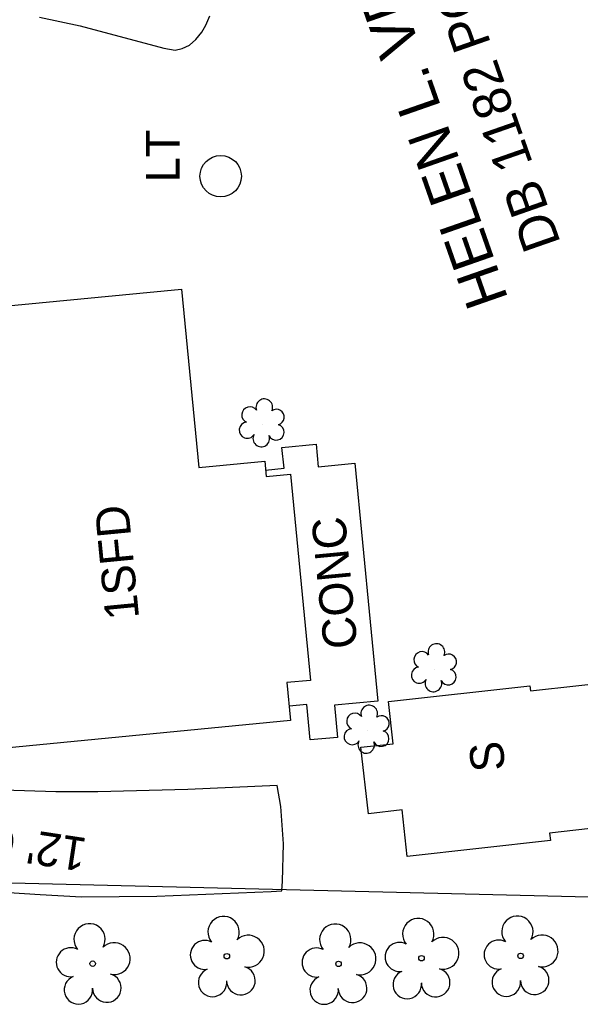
# Model space of a CAD drawing. Extents: x 1614611 to 1617571, y 898867 to 905462.
# Drawn here: x 1616772.7 to 1616839.3, y 902319.7 to 902436.7 of the extents above; entities that cross this region are included whole.
import ezdxf

# ---------------------------------------------------------------- set-up
doc = ezdxf.new("R2010")
doc.units = 0
for name, color, linetype in [('Exist Building', 7, 'Continuous'), ('Exist Building Text', 7, 'Continuous'), ('Exist Other Culture Area Outline', 7, 'Continuous'), ('Exist Roads Soil', 7, 'Continuous'), ('Exist Roads Soil Text', 7, 'Continuous'), ('Exist Utilities Other Pole CELL', 7, 'Continuous'), ('Exist Utilities Other Pole Text', 7, 'Continuous'), ('Exist Vegetation Shrub CELL', 7, 'Continuous'), ('Exist Vegetation Tree CELL', 7, 'Continuous'), ('Prop Drainage Structure Pipe Alternate 30in Label', 7, 'Continuous'), ('Prop Drainage Structure Pipe Removal', 7, 'Continuous'), ('Prop Drainage Structure Pipe Removal Label', 7, 'Continuous')]:
    doc.layers.add(name, color=color, linetype=linetype)

msp = doc.modelspace()

# ---------------------------------------------------------------- linework, layer by layer
at = {"layer": 'Exist Building'}
for points in [[(1616804.86, 902353.42), (1616771, 902350.14), (1616770.79, 902352.34), (1616763.17, 902351.6), (1616760.63, 902377.86), (1616768.51, 902378.62), (1616768.43, 902379.37), (1616767.27, 902379.26), (1616765.05, 902402.11), (1616791.89, 902404.71), (1616793.95, 902383.49), (1616801.8, 902384.25), (1616801.98, 902382.41), (1616804.86, 902382.69), (1616807.23, 902358.2), (1616804.42, 902357.93)], [(1616816.5, 902355.67), (1616833.27, 902357.53), (1616833.34, 902356.94), (1616844.84, 902358.22), (1616846.72, 902341.29), (1616835.62, 902340.05), (1616835.72, 902339.17), (1616818.72, 902337.28), (1616818.11, 902342.79), (1616814.1, 902342.34), (1616813.22, 902350.24), (1616817.06, 902350.66)]]:
    msp.add_lwpolyline(points, close=True, dxfattribs=at)
at = {"layer": 'Exist Other Culture Area Outline'}
msp.add_lwpolyline([(1616801.9, 902383.19), (1616804.08, 902383.4), (1616803.84, 902385.89), (1616807.89, 902386.26), (1616808.15, 902383.58), (1616812.51, 902384), (1616815.22, 902355.74), (1616810.07, 902355.24), (1616810.43, 902351.42), (1616807.2, 902351.11), (1616806.79, 902355.33), (1616804.69, 902355.13)], dxfattribs=at)
at = {"layer": 'Exist Roads Soil'}
for points in [[(1616775.04, 902437.02), (1616779.86, 902436.01), (1616789.8, 902433.33), (1616791.17, 902433.12), (1616792, 902433.28), (1616792.87, 902433.7), (1616793.62, 902434.36), (1616794.33, 902435.24), (1616794.81, 902436.08), (1616795.26, 902437.2)], [(1616769.5, 902333.1), (1616775.11, 902332.75), (1616780.04, 902332.48), (1616788.97, 902332.54), (1616802.54, 902333.09), (1616803.81, 902333.18), (1616803.89, 902334.34), (1616804, 902338.76), (1616803.69, 902343.19), (1616803.25, 902345.71), (1616792.64, 902345.22), (1616781.97, 902344.96), (1616776.96, 902344.94), (1616770.75, 902345.16)]]:
    msp.add_lwpolyline(points, dxfattribs=at)
at = {"layer": 'Exist Utilities Other Pole CELL'}
msp.add_circle((1616796.56, 902418.12), 2.46, dxfattribs=at)
at = {"layer": 'Exist Vegetation Shrub CELL'}
for p, q in [((1616801.51, 902388.62), (1616801.51, 902388.62)), ((1616821.95, 902359.52), (1616821.95, 902359.52)), ((1616813.97, 902352.2), (1616813.97, 902352.2))]:
    msp.add_line(p, q, dxfattribs=at)
for centre, radius, start, end in [((1616801.74, 902390.66), 0.99, 334.8391, 200.4717), ((1616800.03, 902389.75), 0.968, 35.8908, 245.4216), ((1616803.18, 902389.49), 0.929, 284.4567, 126.0861), ((1616799.71, 902387.92), 0.955, 95.1099, 327.9534), ((1616803.15, 902387.69), 0.937, 204.9913, 73.4601), ((1616801.38, 902386.94), 0.984, 151.2797, 21.387), ((1616822.18, 902361.56), 0.99, 334.8391, 200.4717), ((1616820.47, 902360.64), 0.968, 35.8908, 245.4216), ((1616823.63, 902360.39), 0.929, 284.4567, 126.0861), ((1616820.15, 902358.81), 0.955, 95.1099, 327.9534), ((1616823.59, 902358.59), 0.937, 204.9913, 73.4601), ((1616821.83, 902357.83), 0.984, 151.2797, 21.387), ((1616812.49, 902353.33), 0.968, 35.8908, 245.4216), ((1616814.2, 902354.25), 0.99, 334.8391, 200.4717), ((1616815.64, 902353.07), 0.929, 284.4567, 126.0861), ((1616812.17, 902351.5), 0.955, 95.1099, 327.9534), ((1616815.61, 902351.28), 0.937, 204.9913, 73.4601), ((1616813.84, 902350.52), 0.984, 151.2797, 21.387)]:
    msp.add_arc(centre, radius, start, end, dxfattribs=at)
at = {"layer": 'Exist Vegetation Tree CELL'}
for p, q in [((1616797.29, 902325.41), (1616797.29, 902325.41)), ((1616820.41, 902325.17), (1616820.41, 902325.17)), ((1616832.18, 902325.45), (1616832.18, 902325.45)), ((1616781.36, 902324.53), (1616781.36, 902324.53)), ((1616810.56, 902324.5), (1616810.56, 902324.5))]:
    msp.add_line(p, q, dxfattribs=at)
for centre in [(1616797.29, 902325.41), (1616820.41, 902325.17), (1616832.18, 902325.45), (1616781.36, 902324.53), (1616810.56, 902324.5)]:
    msp.add_circle(centre, 0.326, dxfattribs=at)
for centre, radius, start, end in [((1616796.9, 902328.28), 1.86, 330.1651, 219.7134), ((1616820.03, 902328.04), 1.86, 330.1651, 219.7134), ((1616831.8, 902328.32), 1.86, 330.1651, 219.7134), ((1616780.98, 902327.41), 1.86, 330.1651, 219.7134), ((1616810.17, 902327.38), 1.86, 330.1651, 219.7134), ((1616794.68, 902325.56), 1.73, 62.6636, 279.3457), ((1616799.84, 902326), 1.9, 257.1011, 134.1999), ((1616822.96, 902325.75), 1.9, 257.1011, 134.1999), ((1616829.58, 902325.6), 1.73, 62.6636, 279.3457), ((1616834.73, 902326.03), 1.9, 257.1011, 134.1999), ((1616778.76, 902324.69), 1.73, 62.6636, 279.3457), ((1616783.91, 902325.12), 1.9, 257.1011, 134.1999), ((1616807.95, 902324.66), 1.73, 62.6636, 279.3457), ((1616813.1, 902325.09), 1.9, 257.1011, 134.1999), ((1616817.81, 902325.32), 1.73, 62.6636, 279.3457), ((1616795.59, 902322.29), 1.69, 111.5671, 6.231), ((1616798.96, 902322.51), 1.7, 181.2822, 74.56), ((1616822.09, 902322.27), 1.7, 181.2822, 74.56), ((1616830.48, 902322.33), 1.69, 111.5671, 6.231), ((1616833.85, 902322.55), 1.7, 181.2822, 74.56), ((1616779.66, 902321.41), 1.69, 111.5671, 6.231), ((1616783.04, 902321.63), 1.7, 181.2822, 74.56), ((1616808.85, 902321.38), 1.69, 111.5671, 6.231), ((1616812.23, 902321.6), 1.7, 181.2822, 74.56), ((1616818.71, 902322.04), 1.69, 111.5671, 6.231)]:
    msp.add_arc(centre, radius, start, end, dxfattribs=at)
at = {"layer": 'Prop Drainage Structure Pipe Alternate 30in Label'}
msp.add_line((1616718.75, 902335.44), (1616926.32, 902330.37), dxfattribs=at)

# ---------------------------------------------------------------- texts
at = {"layer": 'Exist Building Text'}
for s, rotation, p in [('1SFD', 95.5347, (1616786.88, 902365.6)), ('CONC', 95.4829, (1616812.82, 902362.13)), ('S', 96.3439, (1616830.38, 902347.58))]:
    msp.add_text(s, height=4, rotation=rotation, dxfattribs=at).set_placement(p)
at = {"layer": 'Exist Roads Soil Text'}
msp.add_text("12' GR", height=4, rotation=171.355, dxfattribs=at).set_placement((1616780.83, 902339.4))
at = {"layer": 'Exist Utilities Other Pole Text'}
msp.add_text('LT', height=4, rotation=90, dxfattribs=at).set_placement((1616791.67, 902417.4))
at = {"layer": 'Prop Drainage Structure Pipe Removal'}
msp.add_text('HELEN L. VERNON', height=5, rotation=109.2745, dxfattribs=at).set_placement((1616830.75, 902403.52))
at = {"layer": 'Prop Drainage Structure Pipe Removal Label'}
msp.add_text('DB 1182 PG 1369', height=4.5, rotation=109.2745, dxfattribs=at).set_placement((1616836.98, 902410.17))

doc.saveas('drawing.dxf')
